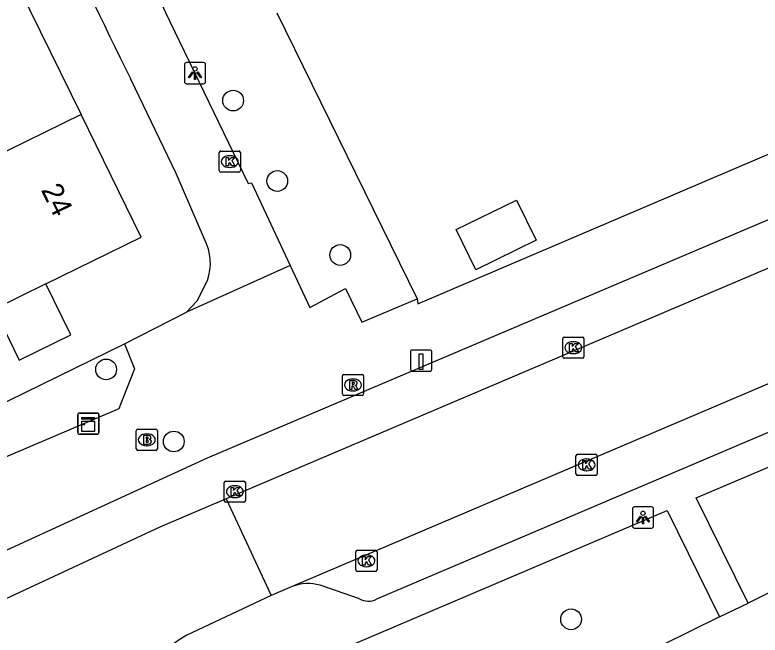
# Model space of a CAD drawing. Extents: x 157793 to 159380, y 380882 to 382313.
# Drawn here: x 158442.83 to 158478, y 381556.77 to 381586.03 of the extents above; entities that cross this region are included whole.
import ezdxf

# ---------------------------------------------------------------- set-up
doc = ezdxf.new("R2010")
doc.units = 0
for name, color, linetype in [('IMGEO_Boom', 7, 'Continuous'), ('IMGEO_Brandkraan', 7, 'Continuous'), ('IMGEO_Groenvoorziening', 7, 'Continuous'), ('IMGEO_Kast', 7, 'Continuous'), ('IMGEO_Kolk', 7, 'Continuous'), ('IMGEO_Laadpaal', 7, 'Continuous'), ('IMGEO_Lichtpunt', 7, 'Continuous'), ('IMGEO_Pand', 7, 'Continuous'), ('IMGEO_Pand_nummerreeks', 7, 'Continuous'), ('IMGEO_Rijbaan_lokaal_open', 7, 'Continuous'), ('IMGEO_Rioolput', 7, 'Continuous'), ('IMGEO_Voetpad_open', 7, 'Continuous')]:
    doc.layers.add(name, color=color, linetype=linetype)

msp = doc.modelspace()

# ---------------------------------------------------------------- linework, layer by layer
at = {"layer": 'IMGEO_Boom'}
for centre in [(158453.132, 381581.989), (158455.214, 381578.194), (158458.185, 381574.704), (158447.139, 381569.305), (158450.332, 381565.903), (158469.078, 381557.513)]:
    msp.add_circle(centre, 0.489, dxfattribs=at)
at = {"layer": 'IMGEO_Brandkraan'}
for p, q in [((158448.558, 381565.559), (158448.558, 381566.411)), ((158448.633, 381566.485), (158449.485, 381566.485)), ((158449.559, 381566.411), (158449.559, 381565.559)), ((158449.046, 381566.265), (158449.071, 381566.265)), ((158449.069, 381565.705), (158449.044, 381565.705)), ((158449.485, 381565.485), (158448.633, 381565.485))]:
    msp.add_line(p, q, dxfattribs=at)
for points in [[(158448.558, 381565.559), (158448.558, 381566.411)], [(158448.633, 381566.485), (158449.485, 381566.485)], [(158449.559, 381566.411), (158449.559, 381565.559)], [(158448.906, 381566.185), (158448.906, 381565.785), (158449.119, 381565.785)], [(158449.137, 381566.185), (158448.906, 381566.185)], [(158449.085, 381566.104), (158449.031, 381566.104), (158449.031, 381566.028)], [(158449.031, 381566.028), (158449.084, 381566.028)], [(158449.093, 381565.952), (158449.031, 381565.952), (158449.031, 381565.871)], [(158449.031, 381565.871), (158449.093, 381565.871)], [(158449.485, 381565.485), (158448.633, 381565.485)]]:
    msp.add_lwpolyline(points, dxfattribs=at)
for centre, radius, start, end in [((158448.635, 381566.409), 0.0765, 91.552, 178.448), ((158448.635, 381566.409), 0.0765, 91.552, 178.448), ((158449.483, 381566.409), 0.0765, 1.552, 88.448), ((158449.483, 381566.409), 0.0765, 1.552, 88.448), ((158449.086, 381566.066), 0.0379, 267.8285, 90.9355), ((158449.141, 381566.04), 0.145, 59.4692, 91.5367), ((158449.166, 381566.087), 0.0922, 285.5137, 58.1501), ((158449.094, 381565.911), 0.0404, 269.8759, 90.5077), ((158449.125, 381566.036), 0.251, 268.6676, 293.5347), ((158449.171, 381565.895), 0.105, 301.3115, 78.989), ((158448.635, 381565.561), 0.0765, 181.552, 268.448), ((158448.635, 381565.561), 0.0765, 181.552, 268.448), ((158449.483, 381565.561), 0.0765, 271.552, 358.448), ((158449.483, 381565.561), 0.0765, 271.552, 358.448)]:
    msp.add_arc(centre, radius, start, end, dxfattribs=at)
for centre, major_axis, ratio, start_param, end_param in [((158449.045, 381565.985), (-0.387, 0.002), 0.722429, 4.712389, 7.853982), ((158449.07, 381565.985), (-0.39, 0.002), 0.717154, 1.570796, 4.712389)]:
    msp.add_ellipse(centre, major_axis=major_axis, ratio=ratio, start_param=start_param, end_param=end_param, dxfattribs=at)
at = {"layer": 'IMGEO_Groenvoorziening'}
for points in [[(158455.19, 381586.123), (158461.816, 381572.634)], [(158433.119, 381563.236), (158447.999, 381570.514)]]:
    msp.add_lwpolyline(points, dxfattribs=at)
at = {"layer": 'IMGEO_Kast'}
for p, q in [((158445.8, 381566.323), (158445.8, 381567.164)), ((158445.8, 381567.164), (158445.8, 381566.323)), ((158445.875, 381567.248), (158446.716, 381567.248)), ((158446.716, 381567.248), (158445.875, 381567.248)), ((158446.8, 381567.173), (158446.8, 381566.332)), ((158446.8, 381566.332), (158446.8, 381567.173)), ((158446.725, 381566.248), (158445.884, 381566.248)), ((158445.884, 381566.248), (158446.725, 381566.248))]:
    msp.add_line(p, q, dxfattribs=at)
for points in [[(158445.995, 381567.038), (158446.595, 381567.038), (158446.595, 381566.953), (158445.995, 381566.953), (158445.995, 381567.038)], [(158445.995, 381566.863), (158446.595, 381566.863), (158446.595, 381566.374), (158445.995, 381566.374), (158445.995, 381566.863)]]:
    msp.add_lwpolyline(points, dxfattribs=at)
msp.add_circle((158446.079, 381566.712), 0.0377, dxfattribs=at)
for centre, start, end in [((158445.878, 381567.17), 92.4484, 184.2845), ((158445.878, 381567.17), 92.4484, 184.2845), ((158446.722, 381567.17), 2.4484, 94.2845), ((158446.722, 381567.17), 2.4484, 94.2845), ((158445.878, 381566.326), 182.4484, 274.2845), ((158445.878, 381566.326), 182.4484, 274.2845), ((158446.722, 381566.326), 272.4484, 4.2845), ((158446.722, 381566.326), 272.4484, 4.2845)]:
    msp.add_arc(centre, 0.0779, start, end, dxfattribs=at)
at = {"layer": 'IMGEO_Kolk'}
for p, q in [((158452.474, 381578.684), (158452.474, 381579.536)), ((158452.549, 381579.61), (158453.401, 381579.61)), ((158452.962, 381579.39), (158452.987, 381579.39)), ((158453.475, 381579.536), (158453.475, 381578.684)), ((158452.985, 381578.83), (158452.96, 381578.83)), ((158453.401, 381578.61), (158452.549, 381578.61)), ((158468.683, 381569.904), (158468.683, 381570.756)), ((158468.758, 381570.83), (158469.61, 381570.83)), ((158469.171, 381570.61), (158469.196, 381570.61)), ((158469.684, 381570.756), (158469.684, 381569.904)), ((158469.194, 381570.05), (158469.169, 381570.05)), ((158469.61, 381569.83), (158468.758, 381569.83)), ((158469.308, 381564.375), (158469.308, 381565.227)), ((158469.383, 381565.301), (158470.235, 381565.301)), ((158469.796, 381565.081), (158469.821, 381565.081)), ((158470.309, 381565.227), (158470.309, 381564.375)), ((158470.235, 381564.301), (158469.383, 381564.301)), ((158469.819, 381564.521), (158469.794, 381564.521)), ((158452.712, 381563.11), (158452.712, 381563.962)), ((158452.787, 381564.036), (158453.639, 381564.036)), ((158453.713, 381563.962), (158453.713, 381563.11)), ((158453.2, 381563.816), (158453.225, 381563.816)), ((158453.223, 381563.256), (158453.198, 381563.256)), ((158453.639, 381563.036), (158452.787, 381563.036)), ((158458.996, 381560.773), (158459.848, 381560.773)), ((158458.921, 381559.847), (158458.921, 381560.699)), ((158459.409, 381560.553), (158459.434, 381560.553)), ((158459.922, 381560.699), (158459.922, 381559.847)), ((158459.848, 381559.773), (158458.996, 381559.773)), ((158459.432, 381559.993), (158459.407, 381559.993))]:
    msp.add_line(p, q, dxfattribs=at)
for points in [[(158452.474, 381578.684), (158452.474, 381579.536)], [(158452.549, 381579.61), (158453.401, 381579.61)], [(158453.475, 381579.536), (158453.475, 381578.684)], [(158452.795, 381579.31), (158452.918, 381579.31), (158452.918, 381579.159), (158453.048, 381579.31), (158453.212, 381579.31), (158453.066, 381579.159), (158453.219, 381578.91), (158453.067, 381578.91), (158452.982, 381579.074), (158452.918, 381579.007), (158452.918, 381578.91), (158452.795, 381578.91), (158452.795, 381579.31)], [(158453.401, 381578.61), (158452.549, 381578.61)], [(158468.683, 381569.904), (158468.683, 381570.756)], [(158468.758, 381570.83), (158469.61, 381570.83)], [(158469.684, 381570.756), (158469.684, 381569.904)], [(158469.004, 381570.53), (158469.127, 381570.53), (158469.127, 381570.379), (158469.257, 381570.53), (158469.421, 381570.53), (158469.275, 381570.379), (158469.428, 381570.13), (158469.276, 381570.13), (158469.191, 381570.294), (158469.127, 381570.227), (158469.127, 381570.13), (158469.004, 381570.13), (158469.004, 381570.53)], [(158469.61, 381569.83), (158468.758, 381569.83)], [(158469.308, 381564.375), (158469.308, 381565.227)], [(158469.383, 381565.301), (158470.235, 381565.301)], [(158469.629, 381565.001), (158469.752, 381565.001), (158469.752, 381564.85), (158469.882, 381565.001), (158470.046, 381565.001), (158469.9, 381564.85), (158470.053, 381564.601), (158469.901, 381564.601), (158469.816, 381564.765), (158469.752, 381564.698), (158469.752, 381564.601), (158469.629, 381564.601), (158469.629, 381565.001)], [(158470.309, 381565.227), (158470.309, 381564.375)], [(158470.235, 381564.301), (158469.383, 381564.301)], [(158452.712, 381563.11), (158452.712, 381563.962)], [(158452.787, 381564.036), (158453.639, 381564.036)], [(158453.713, 381563.962), (158453.713, 381563.11)], [(158453.033, 381563.736), (158453.156, 381563.736), (158453.156, 381563.585), (158453.286, 381563.736), (158453.45, 381563.736), (158453.304, 381563.585), (158453.457, 381563.336), (158453.305, 381563.336), (158453.22, 381563.5), (158453.156, 381563.433), (158453.156, 381563.336), (158453.033, 381563.336), (158453.033, 381563.736)], [(158453.639, 381563.036), (158452.787, 381563.036)], [(158458.996, 381560.773), (158459.848, 381560.773)], [(158458.921, 381559.847), (158458.921, 381560.699)], [(158459.242, 381560.473), (158459.365, 381560.473), (158459.365, 381560.322), (158459.495, 381560.473), (158459.659, 381560.473), (158459.513, 381560.322), (158459.666, 381560.073), (158459.514, 381560.073), (158459.429, 381560.237), (158459.365, 381560.17), (158459.365, 381560.073), (158459.242, 381560.073), (158459.242, 381560.473)], [(158459.922, 381560.699), (158459.922, 381559.847)], [(158459.848, 381559.773), (158458.996, 381559.773)]]:
    msp.add_lwpolyline(points, dxfattribs=at)
for centre, start, end in [((158452.551, 381579.534), 91.552, 178.448), ((158452.551, 381579.534), 91.552, 178.448), ((158453.399, 381579.534), 1.552, 88.448), ((158453.399, 381579.534), 1.552, 88.448), ((158452.551, 381578.686), 181.552, 268.448), ((158452.551, 381578.686), 181.552, 268.448), ((158453.399, 381578.686), 271.552, 358.448), ((158453.399, 381578.686), 271.552, 358.448), ((158468.76, 381570.754), 91.552, 178.448), ((158468.76, 381570.754), 91.552, 178.448), ((158469.608, 381570.754), 1.552, 88.448), ((158469.608, 381570.754), 1.552, 88.448), ((158468.76, 381569.906), 181.552, 268.448), ((158468.76, 381569.906), 181.552, 268.448), ((158469.608, 381569.906), 271.552, 358.448), ((158469.608, 381569.906), 271.552, 358.448), ((158469.385, 381565.225), 91.552, 178.448), ((158469.385, 381565.225), 91.552, 178.448), ((158470.233, 381565.225), 1.552, 88.448), ((158470.233, 381565.225), 1.552, 88.448), ((158469.385, 381564.377), 181.552, 268.448), ((158469.385, 381564.377), 181.552, 268.448), ((158470.233, 381564.377), 271.552, 358.448), ((158470.233, 381564.377), 271.552, 358.448), ((158452.789, 381563.96), 91.552, 178.448), ((158452.789, 381563.96), 91.552, 178.448), ((158453.637, 381563.96), 1.552, 88.448), ((158453.637, 381563.96), 1.552, 88.448), ((158452.789, 381563.112), 181.552, 268.448), ((158452.789, 381563.112), 181.552, 268.448), ((158453.637, 381563.112), 271.552, 358.448), ((158453.637, 381563.112), 271.552, 358.448), ((158458.998, 381560.697), 91.552, 178.448), ((158458.998, 381560.697), 91.552, 178.448), ((158459.846, 381560.697), 1.552, 88.448), ((158459.846, 381560.697), 1.552, 88.448), ((158458.998, 381559.849), 181.552, 268.448), ((158458.998, 381559.849), 181.552, 268.448), ((158459.846, 381559.849), 271.552, 358.448), ((158459.846, 381559.849), 271.552, 358.448)]:
    msp.add_arc(centre, 0.0765, start, end, dxfattribs=at)
for centre, major_axis, ratio, start_param, end_param in [((158452.961, 381579.11), (-0.387, 0.002), 0.722429, 4.712389, 7.853982), ((158452.986, 381579.11), (-0.39, 0.002), 0.717154, 1.570796, 4.712389), ((158469.17, 381570.33), (-0.387, 0.002), 0.722429, 4.712389, 7.853982), ((158469.195, 381570.33), (-0.39, 0.002), 0.717154, 1.570796, 4.712389), ((158469.795, 381564.801), (-0.387, 0.002), 0.722429, 4.712389, 7.853982), ((158469.82, 381564.801), (-0.39, 0.002), 0.717154, 1.570796, 4.712389), ((158453.199, 381563.536), (-0.387, 0.002), 0.722429, 4.712389, 7.853982), ((158453.224, 381563.536), (-0.39, 0.002), 0.717154, 1.570796, 4.712389), ((158459.408, 381560.273), (-0.387, 0.002), 0.722429, 4.712389, 7.853982), ((158459.433, 381560.273), (-0.39, 0.002), 0.717154, 1.570796, 4.712389)]:
    msp.add_ellipse(centre, major_axis=major_axis, ratio=ratio, start_param=start_param, end_param=end_param, dxfattribs=at)
at = {"layer": 'IMGEO_Laadpaal'}
for p, q in [((158461.501, 381570.135), (158461.501, 381569.294)), ((158461.501, 381570.135), (158461.501, 381569.294)), ((158462.417, 381570.219), (158461.576, 381570.219)), ((158462.417, 381570.219), (158461.576, 381570.219)), ((158462.501, 381569.303), (158462.501, 381570.144)), ((158462.501, 381569.303), (158462.501, 381570.144)), ((158461.585, 381569.219), (158462.426, 381569.219)), ((158461.585, 381569.219), (158462.426, 381569.219))]:
    msp.add_line(p, q, dxfattribs=at)
msp.add_lwpolyline([(158461.916, 381570.032), (158462.076, 381570.032), (158462.076, 381569.299), (158461.916, 381569.299), (158461.916, 381570.032)], dxfattribs=at)
for centre, start, end in [((158461.579, 381570.141), 92.4484, 184.2845), ((158461.579, 381570.141), 92.4484, 184.2845), ((158462.423, 381570.141), 2.4484, 94.2845), ((158462.423, 381570.141), 2.4484, 94.2845), ((158461.579, 381569.297), 182.4484, 274.2845), ((158461.579, 381569.297), 182.4484, 274.2845), ((158462.423, 381569.297), 272.4484, 4.2845), ((158462.423, 381569.297), 272.4484, 4.2845)]:
    msp.add_arc(centre, 0.0779, start, end, dxfattribs=at)
at = {"layer": 'IMGEO_Lichtpunt'}
for p, q in [((158450.835, 381583.684), (158450.835, 381582.877)), ((158450.835, 381583.684), (158450.835, 381582.877)), ((158451.737, 381583.779), (158450.929, 381583.779)), ((158451.737, 381583.779), (158450.929, 381583.779)), ((158451.831, 381582.877), (158451.831, 381583.684)), ((158451.831, 381582.877), (158451.831, 381583.684)), ((158450.929, 381582.783), (158451.737, 381582.783)), ((158450.929, 381582.783), (158451.737, 381582.783)), ((158471.973, 381562.721), (158471.973, 381561.914)), ((158471.973, 381562.721), (158471.973, 381561.914)), ((158472.875, 381562.816), (158472.067, 381562.816)), ((158472.875, 381562.816), (158472.067, 381562.816)), ((158472.969, 381561.914), (158472.969, 381562.721)), ((158472.969, 381561.914), (158472.969, 381562.721)), ((158472.067, 381561.82), (158472.875, 381561.82)), ((158472.067, 381561.82), (158472.875, 381561.82))]:
    msp.add_line(p, q, dxfattribs=at)
for points in [[(158451.209, 381583.348), (158451.248, 381583.32), (158451.06, 381583.058), (158451.022, 381583.085), (158451.209, 381583.348)], [(158451.311, 381583.3), (158451.358, 381583.3), (158451.358, 381582.978), (158451.311, 381582.978), (158451.311, 381583.3)], [(158451.421, 381583.32), (158451.459, 381583.347), (158451.646, 381583.085), (158451.607, 381583.057), (158451.421, 381583.32)], [(158472.347, 381562.385), (158472.386, 381562.357), (158472.198, 381562.095), (158472.16, 381562.122), (158472.347, 381562.385)], [(158472.449, 381562.337), (158472.496, 381562.337), (158472.496, 381562.015), (158472.449, 381562.015), (158472.449, 381562.337)], [(158472.559, 381562.357), (158472.597, 381562.384), (158472.784, 381562.122), (158472.745, 381562.094), (158472.559, 381562.357)]]:
    msp.add_lwpolyline(points, dxfattribs=at)
for centre in [(158451.334, 381583.482), (158472.472, 381562.519)]:
    msp.add_circle(centre, 0.0994, dxfattribs=at)
for centre, start, end in [((158450.929, 381583.684), 90, 180), ((158450.929, 381583.684), 90, 180), ((158451.737, 381583.684), 0, 90), ((158451.737, 381583.684), 0, 90), ((158450.929, 381582.877), 180, 270), ((158450.929, 381582.877), 180, 270), ((158451.737, 381582.877), 270, 0), ((158451.737, 381582.877), 270, 360), ((158472.067, 381562.721), 90, 180), ((158472.067, 381562.721), 90, 180), ((158472.875, 381562.721), 0, 90), ((158472.875, 381562.721), 0, 90), ((158472.067, 381561.914), 180, 270), ((158472.067, 381561.914), 180, 270), ((158472.875, 381561.914), 270, 0), ((158472.875, 381561.914), 270, 360)]:
    msp.add_arc(centre, 0.0946, start, end, dxfattribs=at)
at = {"layer": 'IMGEO_Pand'}
for points in [[(158441.769, 381586.624), (158443.058, 381587.255), (158445.96, 381581.335)], [(158445.96, 381581.335), (158439.063, 381577.955), (158437.969, 381577.418)], [(158444.291, 381573.344), (158448.795, 381575.552), (158445.96, 381581.335)], [(158466.5, 381577.294), (158467.428, 381575.401), (158464.589, 381574.01), (158463.661, 381575.902), (158466.5, 381577.294)], [(158444.291, 381573.344), (158441.857, 381572.151)], [(158441.857, 381572.151), (158443.038, 381569.741), (158445.472, 381570.934), (158444.291, 381573.344)]]:
    msp.add_lwpolyline(points, dxfattribs=at)
at = {"layer": 'IMGEO_Rijbaan_lokaal_open'}
for points in [[(158561.679, 381604.089), (158455.915, 381559.059)], [(158489.186, 381578.677), (158452.802, 381563.201)], [(158452.802, 381563.201), (158449.698, 381561.875), (158432.728, 381553.983)], [(158452.802, 381563.201), (158454.919, 381558.631)], [(158455.915, 381559.059), (158454.919, 381558.631)], [(158454.919, 381558.631), (158450.953, 381556.769)]]:
    msp.add_lwpolyline(points, dxfattribs=at)
msp.add_arc((158454.493, 381550.653), 7.067, 120.0652, 174.5016, dxfattribs=at)
at = {"layer": 'IMGEO_Rioolput'}
for p, q in [((158458.286, 381568.145), (158458.286, 381568.997)), ((158458.361, 381569.071), (158459.213, 381569.071)), ((158458.774, 381568.851), (158458.799, 381568.851)), ((158459.287, 381568.997), (158459.287, 381568.145)), ((158458.797, 381568.291), (158458.772, 381568.291)), ((158459.213, 381568.071), (158458.361, 381568.071))]:
    msp.add_line(p, q, dxfattribs=at)
for points in [[(158458.286, 381568.145), (158458.286, 381568.997)], [(158458.361, 381569.071), (158459.213, 381569.071)], [(158459.287, 381568.997), (158459.287, 381568.145)], [(158458.875, 381568.769), (158458.623, 381568.771), (158458.623, 381568.371)], [(158458.623, 381568.371), (158458.747, 381568.371), (158458.747, 381568.533), (158458.758, 381568.533)], [(158458.801, 381568.69), (158458.747, 381568.69), (158458.747, 381568.609)], [(158458.747, 381568.609), (158458.799, 381568.609)], [(158458.805, 381568.504), (158458.876, 381568.371), (158459.016, 381568.371), (158458.951, 381568.497)], [(158459.213, 381568.071), (158458.361, 381568.071)]]:
    msp.add_lwpolyline(points, dxfattribs=at)
for centre, radius, start, end in [((158458.363, 381568.995), 0.0765, 91.552, 178.448), ((158458.363, 381568.995), 0.0765, 91.552, 178.448), ((158459.211, 381568.995), 0.0765, 1.552, 88.448), ((158459.211, 381568.995), 0.0765, 1.552, 88.448), ((158458.757, 381568.48), 0.0533, 26.0293, 88.6989), ((158458.783, 381568.798), 0.19, 274.7715, 282.9687), ((158458.807, 381568.594), 0.0964, 77.0061, 93.1865), ((158458.821, 381568.651), 0.0378, 276.6634, 79.6772), ((158458.874, 381568.659), 0.109, 350.3612, 89.416), ((158458.872, 381568.659), 0.112, 277.5842, 350.9817), ((158458.856, 381568.444), 0.108, 29.5134, 73.7905), ((158458.363, 381568.147), 0.0765, 181.552, 268.448), ((158458.363, 381568.147), 0.0765, 181.552, 268.448), ((158459.211, 381568.147), 0.0765, 271.552, 358.448), ((158459.211, 381568.147), 0.0765, 271.552, 358.448)]:
    msp.add_arc(centre, radius, start, end, dxfattribs=at)
for centre, major_axis, ratio, start_param, end_param in [((158458.773, 381568.571), (-0.387, 0.002), 0.722429, 4.712389, 7.853982), ((158458.798, 381568.571), (-0.39, 0.002), 0.717154, 1.570796, 4.712389)]:
    msp.add_ellipse(centre, major_axis=major_axis, ratio=ratio, start_param=start_param, end_param=end_param, dxfattribs=at)
at = {"layer": 'IMGEO_Voetpad_open'}
for points in [[(158461.816, 381572.634), (158461.844, 381572.393), (158487.458, 381583.323), (158491.241, 381584.832), (158532.123, 381602.188)], [(158527.687, 381587.327), (158459.892, 381558.457)], [(158450.135, 381585.757), (158453.839, 381578.071), (158454.001, 381578.114), (158455.829, 381574.202)], [(158451.774, 381575.453), (158450.437, 381578.549), (158448.298, 381582.994)], [(158434.923, 381557.328), (158451.929, 381565.129), (158485.578, 381579.425)], [(158455.829, 381574.202), (158450.936, 381572.009)], [(158455.829, 381574.202), (158456.756, 381572.219), (158458.435, 381573.12), (158459.197, 381571.531), (158461.816, 381572.634)], [(158477.436, 381558.28), (158474.979, 381563.242), (158501.067, 381574.33), (158502.782, 381570.873)], [(158450.936, 381572.009), (158451.438, 381572.537), (158451.915, 381573.494)], [(158447.999, 381570.514), (158450.936, 381572.009)], [(158502.782, 381570.873), (158477.436, 381558.28)], [(158447.999, 381570.514), (158448.47, 381569.33), (158447.922, 381567.93), (158447.859, 381567.769), (158447.734, 381567.451), (158433.921, 381561.556), (158433.119, 381563.236)], [(158452.43, 381553.627), (158473.609, 381562.655), (158476.08, 381557.625)], [(158459.093, 381558.485), (158457.236, 381559.118)], [(158476.08, 381557.625), (158477.436, 381558.28)], [(158476.08, 381557.625), (158453.255, 381546.36)]]:
    msp.add_lwpolyline(points, dxfattribs=at)
for centre, radius, start, end in [((158666.279, 381690.816), 243.19, 202.04134, 206.31887), ((158795.133, 381749.927), 382.068, 203.3467, 205.4478), ((158449.636, 381574.315), 2.422, 340.1985, 28.035), ((158456.66, 381557.206), 1.997, 73.2214, 111.8932), ((158459.519, 381559.228), 0.856, 240.1565, 295.8294)]:
    msp.add_arc(centre, radius, start, end, dxfattribs=at)

# ---------------------------------------------------------------- texts
at = {"layer": 'IMGEO_Pand_nummerreeks'}
msp.add_text('24', height=1, rotation=296.1152, dxfattribs=at).set_placement((158444.052, 381577.776))

doc.saveas('drawing.dxf')
